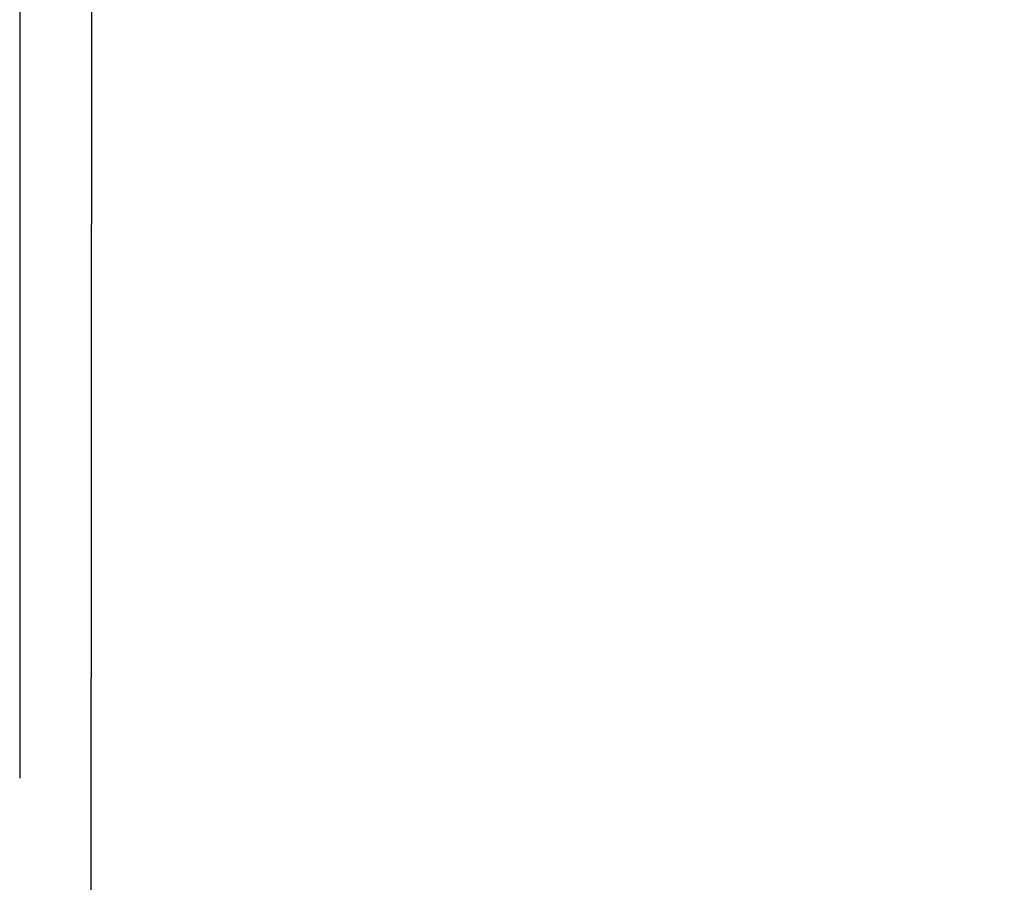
# Model space of a CAD drawing. Header units: millimetres. Extents: x -14064 to 10606674, y -83552 to 74051.
# Tile 401 of 656: x 27993 to 28051, y -16612 to -16561. Entities that reach past the tile are written whole.
import ezdxf

# ---------------------------------------------------------------- set-up
doc = ezdxf.new("R2010")
doc.units = ezdxf.units.MM
doc.linetypes.add('JIS_02_1.0', pattern=[2, 1, -1])

msp = doc.modelspace()

# ---------------------------------------------------------------- hatches: boundary and pattern name
at = {"lineweight": 9}
h = msp.add_hatch(dxfattribs=at)
h.set_pattern_fill('ANSI33', color=256, scale=50)
h.set_pattern_definition([(45, (-89874.83, 22034.33), (-224.5064, 224.5064), []), (45, (-89650.32, 22034.33), (-224.5064, 224.5064), [158.75, -79.375])])
h.paths.add_polyline_path([(30422.43875, -14930.1425), (30222.43875, -14930.1425), (30222.43875, -16130.69929), (29982.43875, -16130.69929), (29982.43875, -16350.1425), (30082.43875, -16350.1425), (30082.43875, -16360.1425), (29982.43875, -16360.1425), (29982.43875, -16520.1425), (30082.43875, -16520.1425), (30082.43875, -16530.14263), (30694.70337, -16530.14219), (30694.70337, -16124.3884), (30422.43875, -16128.02668), (30422.43875, -15638.95109), (30374.93847, -15638.95109), (30374.93847, -15635.81073), (30422.43875, -15635.81073)])
h.paths.add_polyline_path([(28862.43875, -16350.1425), (28962.43875, -16350.1425), (28962.43875, -16130.69929), (28722.43875, -16130.69929), (28522.43875, -16130.69929), (28522.43875, -16153.41644), (27997.43875, -16160.43203), (27997.16248, -16514.1425), (28114.93738, -16514.1425), (28114.93738, -16512.1425), (28274.93738, -16512.1425), (28400.02442, -16514.1425), (28400.02442, -16524.1425), (28446.42442, -16524.1425), (28446.42442, -16530.1438), (28862.43875, -16530.1435), (28862.43875, -16520.1425), (28962.43875, -16520.1425), (28962.43875, -16360.1425), (28862.43875, -16360.1425)])
h.paths.add_polyline_path([(28386.42442, -16564.1425), (28386.42442, -16530.1425), (27997.14998, -16530.1425), (27996.80715, -16969.07531), (28397.43892, -16969.07531), (28397.43876, -16564.14502)])
h.paths.add_polyline_path([(29472.43875, -16130.69929), (29363.57702, -16130.69929), (29360.57919, -16136.99255), (29364.71596, -16186.61667), (29370.23164, -16216.94261), (29375.74733, -16236.2408), (29385.40012, -16316.19065), (29382.68304, -16350.1425), (29472.43875, -16350.1425)])
h.paths.add_polyline_path([(29472.43875, -16360.1425), (29380.81645, -16360.1425), (29375.74733, -16386.49162), (29379.88443, -16418.19579), (29388.15796, -16437.49419), (29397.81041, -16448.52173), (29400.56826, -16462.30615), (29404.0952, -16520.1425), (29472.43875, -16520.1425)])
h.paths.add_polyline_path([(29972.43875, -16360.1425), (29472.43875, -16360.1425), (29472.43875, -16520.1425), (29972.43875, -16520.1425)])
h.paths.add_polyline_path([(29972.43875, -16130.69929), (29472.43875, -16130.69929), (29472.43875, -16350.1425), (29972.43875, -16350.1425)])
h.paths.add_polyline_path([(29972.43875, -16520.1425), (29472.43875, -16520.1425), (29472.43875, -16530.14307), (29972.43875, -16530.14271)])
h.paths.add_polyline_path([(29472.43875, -16520.1425), (29404.0952, -16520.1425), (29404.70505, -16530.14312), (29472.43875, -16530.14307)])
h.paths.add_polyline_path([(29472.43875, -16350.1425), (29382.74028, -16350.1425), (29380.81645, -16360.1425), (29472.43875, -16360.1425)])
h.paths.add_polyline_path([(29972.43875, -16350.1425), (29472.43875, -16350.1425), (29472.43875, -16360.1425), (29972.43875, -16360.1425)])
h.paths.add_polyline_path([(30082.43875, -16350.1425), (29972.43875, -16350.1425), (29972.43875, -16360.1425), (30082.43875, -16360.1425)])
h.paths.add_polyline_path([(30082.43875, -16520.1425), (29982.43875, -16520.1425), (29972.43875, -16520.1425), (29972.43875, -16530.14271), (30082.43875, -16530.14263)])
h.paths.add_polyline_path([(29982.43875, -16130.69929), (29972.43875, -16130.69929), (29972.43875, -16350.1425), (29982.43875, -16350.1425)])

# ---------------------------------------------------------------- linework, layer by layer
at = {"linetype": 'JIS_02_1.0', "lineweight": 25, "ltscale": 50}
msp.add_line((27992.85328, -16155.90783), (27992.85328, -16969.07531), dxfattribs=at)
msp.add_line((27996.80715, -16969.07531), (27997.43875, -16160.43203))

doc.saveas('drawing.dxf')
